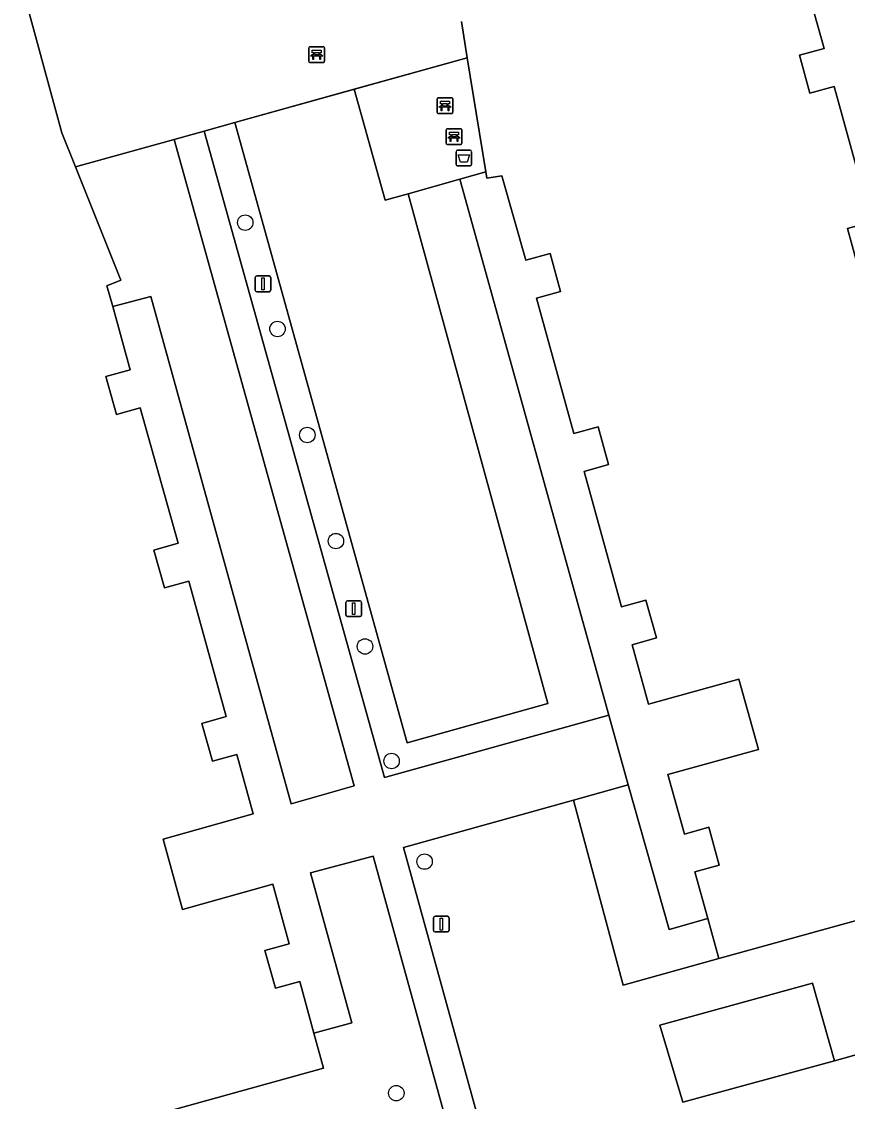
# Model space of a CAD drawing. Extents: x 159053 to 160042, y 380449 to 381423.
# Drawn here: x 159189.6 to 159241.9, y 381045.6 to 381114.1 of the extents above; entities that cross this region are included whole.
import ezdxf

# ---------------------------------------------------------------- set-up
doc = ezdxf.new("R2010")
doc.units = 0
for name, color, linetype in [('IMGEO_Afvalbak', 7, 'Continuous'), ('IMGEO_Bank', 7, 'Continuous'), ('IMGEO_Boom', 7, 'Continuous'), ('IMGEO_Groenvoorziening', 7, 'Continuous'), ('IMGEO_Haag', 7, 'Continuous'), ('IMGEO_Lichtmast', 7, 'Continuous'), ('IMGEO_Meer_plas_ven_vijver', 7, 'Continuous'), ('IMGEO_Pand', 7, 'Continuous'), ('IMGEO_Pand_overbouw', 7, 'Continuous'), ('IMGEO_Parkeervlak_open', 7, 'Continuous'), ('IMGEO_Voetpad_open', 7, 'Continuous')]:
    doc.layers.add(name, color=color, linetype=linetype)

msp = doc.modelspace()

# ---------------------------------------------------------------- linework, layer by layer
at = {"layer": 'IMGEO_Afvalbak'}
for p, q in [((159217.125, 381105.022), (159217.125, 381105.822)), ((159217.125, 381105.822), (159217.125, 381105.022)), ((159217.225, 381105.922), (159218.015, 381105.922)), ((159218.015, 381105.922), (159217.225, 381105.922)), ((159218.115, 381105.822), (159218.115, 381105.022)), ((159218.115, 381105.022), (159218.115, 381105.822)), ((159218.015, 381104.922), (159217.225, 381104.922)), ((159217.225, 381104.922), (159218.015, 381104.922))]:
    msp.add_line(p, q, dxfattribs=at)
msp.add_lwpolyline([(159217.268, 381105.636), (159217.972, 381105.636), (159217.823, 381105.166), (159217.417, 381105.166), (159217.268, 381105.636)], dxfattribs=at)
for centre, start, end in [((159217.225, 381105.822), 90, 180), ((159217.225, 381105.822), 90, 180), ((159218.015, 381105.822), 0, 90), ((159218.015, 381105.822), 360, 90), ((159217.225, 381105.022), 180, 270), ((159217.225, 381105.022), 180, 270), ((159218.015, 381105.022), 270, 0), ((159218.015, 381105.022), 270, 0)]:
    msp.add_arc(centre, 0.1, start, end, dxfattribs=at)
at = {"layer": 'IMGEO_Bank'}
for p, q in [((159207.796, 381111.551), (159207.796, 381112.392)), ((159207.796, 381112.392), (159207.796, 381111.551)), ((159207.871, 381112.476), (159208.712, 381112.476)), ((159208.712, 381112.476), (159207.871, 381112.476)), ((159208.796, 381112.401), (159208.796, 381111.56)), ((159208.796, 381111.56), (159208.796, 381112.401)), ((159208.493, 381111.874), (159208.1, 381111.874)), ((159208.105, 381111.982), (159208.105, 381112.088)), ((159208.149, 381112.088), (159208.149, 381111.982)), ((159208.437, 381112.094), (159208.155, 381112.094)), ((159208.155, 381111.976), (159208.437, 381111.976)), ((159208.443, 381111.982), (159208.443, 381112.088)), ((159208.487, 381112.088), (159208.487, 381111.982)), ((159208.721, 381111.476), (159207.88, 381111.476)), ((159207.88, 381111.476), (159208.721, 381111.476)), ((159215.924, 381108.316), (159215.924, 381109.157)), ((159215.924, 381109.157), (159215.924, 381108.316)), ((159215.999, 381109.241), (159216.84, 381109.241)), ((159216.84, 381109.241), (159215.999, 381109.241)), ((159216.924, 381109.166), (159216.924, 381108.325)), ((159216.924, 381108.325), (159216.924, 381109.166)), ((159216.849, 381108.241), (159216.008, 381108.241)), ((159216.008, 381108.241), (159216.849, 381108.241)), ((159216.621, 381108.639), (159216.228, 381108.639)), ((159216.233, 381108.747), (159216.233, 381108.853)), ((159216.277, 381108.853), (159216.277, 381108.747)), ((159216.565, 381108.859), (159216.283, 381108.859)), ((159216.283, 381108.741), (159216.565, 381108.741)), ((159216.571, 381108.747), (159216.571, 381108.853)), ((159216.615, 381108.853), (159216.615, 381108.747)), ((159216.5, 381106.356), (159216.5, 381107.197)), ((159216.5, 381107.197), (159216.5, 381106.356)), ((159216.575, 381107.281), (159217.416, 381107.281)), ((159217.416, 381107.281), (159216.575, 381107.281)), ((159216.809, 381106.787), (159216.809, 381106.893)), ((159216.853, 381106.893), (159216.853, 381106.787)), ((159217.141, 381106.899), (159216.859, 381106.899)), ((159217.147, 381106.787), (159217.147, 381106.893)), ((159217.191, 381106.893), (159217.191, 381106.787)), ((159217.5, 381107.206), (159217.5, 381106.365)), ((159217.5, 381106.365), (159217.5, 381107.206)), ((159217.425, 381106.281), (159216.584, 381106.281)), ((159216.584, 381106.281), (159217.425, 381106.281)), ((159217.197, 381106.679), (159216.804, 381106.679)), ((159216.859, 381106.781), (159217.141, 381106.781))]:
    msp.add_line(p, q, dxfattribs=at)
for points in [[(159208.043, 381111.874), (159207.901, 381111.874), (159208.013, 381111.976), (159208.099, 381111.976)], [(159208.099, 381112.094), (159208.013, 381112.094), (159208.013, 381112.255), (159208.576, 381112.255), (159208.576, 381112.094), (159208.493, 381112.094)], [(159208.093, 381111.867), (159208.093, 381111.66), (159208.05, 381111.66), (159208.05, 381111.867)], [(159208.493, 381111.976), (159208.576, 381111.976), (159208.688, 381111.874), (159208.549, 381111.874)], [(159208.543, 381111.867), (159208.543, 381111.66), (159208.499, 381111.66), (159208.499, 381111.867)], [(159216.227, 381108.859), (159216.141, 381108.859), (159216.141, 381109.02), (159216.704, 381109.02), (159216.704, 381108.859), (159216.621, 381108.859)], [(159216.171, 381108.639), (159216.029, 381108.639), (159216.141, 381108.741), (159216.227, 381108.741)], [(159216.221, 381108.632), (159216.221, 381108.425), (159216.178, 381108.425), (159216.178, 381108.632)], [(159216.621, 381108.741), (159216.704, 381108.741), (159216.816, 381108.639), (159216.677, 381108.639)], [(159216.671, 381108.632), (159216.671, 381108.425), (159216.627, 381108.425), (159216.627, 381108.632)], [(159216.803, 381106.899), (159216.717, 381106.899), (159216.717, 381107.06), (159217.28, 381107.06), (159217.28, 381106.899), (159217.197, 381106.899)], [(159216.747, 381106.679), (159216.605, 381106.679), (159216.717, 381106.781), (159216.803, 381106.781)], [(159216.797, 381106.672), (159216.797, 381106.465), (159216.754, 381106.465), (159216.754, 381106.672)], [(159217.197, 381106.781), (159217.28, 381106.781), (159217.392, 381106.679), (159217.253, 381106.679)], [(159217.247, 381106.672), (159217.247, 381106.465), (159217.203, 381106.465), (159217.203, 381106.672)]]:
    msp.add_lwpolyline(points, dxfattribs=at)
for centre, radius, start, end in [((159207.874, 381112.398), 0.0779, 92.4484, 184.28452), ((159207.874, 381112.398), 0.0779, 92.4484, 184.28452), ((159208.718, 381112.398), 0.0779, 2.4484, 94.28452), ((159208.718, 381112.398), 0.0779, 2.4484, 94.28452), ((159208.043, 381111.867), 0.00671, 2.89567, 87.10433), ((159208.1, 381111.867), 0.00671, 92.89567, 177.10433), ((159208.098, 381112.087), 0.00671, 2.89567, 87.10433), ((159208.098, 381111.983), 0.00671, 272.89567, 357.10433), ((159208.155, 381112.087), 0.00671, 92.89567, 177.10433), ((159208.155, 381111.983), 0.00671, 182.89567, 267.10433), ((159208.437, 381112.087), 0.00671, 2.89567, 87.10433), ((159208.437, 381111.983), 0.00671, 272.89567, 357.10433), ((159208.494, 381112.087), 0.00671, 92.89567, 177.10433), ((159208.494, 381111.983), 0.00671, 182.89567, 267.10433), ((159208.492, 381111.867), 0.00671, 2.89567, 87.10433), ((159208.549, 381111.867), 0.00671, 92.89567, 177.10433), ((159207.874, 381111.554), 0.0779, 182.4484, 274.28452), ((159207.874, 381111.554), 0.0779, 182.4484, 274.28452), ((159208.718, 381111.554), 0.0779, 272.4484, 4.28452), ((159208.718, 381111.554), 0.0779, 272.4484, 4.28452), ((159216.002, 381109.163), 0.0779, 92.4484, 184.28452), ((159216.002, 381109.163), 0.0779, 92.4484, 184.28452), ((159216.846, 381109.163), 0.0779, 2.4484, 94.28452), ((159216.846, 381109.163), 0.0779, 2.4484, 94.28452), ((159216.002, 381108.319), 0.0779, 182.4484, 274.28452), ((159216.002, 381108.319), 0.0779, 182.4484, 274.28452), ((159216.171, 381108.632), 0.00671, 2.89567, 87.10433), ((159216.228, 381108.632), 0.00671, 92.89567, 177.10433), ((159216.226, 381108.852), 0.00671, 2.89567, 87.10433), ((159216.226, 381108.748), 0.00671, 272.89567, 357.10433), ((159216.283, 381108.852), 0.00671, 92.89567, 177.10433), ((159216.283, 381108.748), 0.00671, 182.89567, 267.10433), ((159216.565, 381108.852), 0.00671, 2.89567, 87.10433), ((159216.565, 381108.748), 0.00671, 272.89567, 357.10433), ((159216.622, 381108.852), 0.00671, 92.89567, 177.10433), ((159216.622, 381108.748), 0.00671, 182.89567, 267.10433), ((159216.62, 381108.632), 0.00671, 2.89567, 87.10433), ((159216.677, 381108.632), 0.00671, 92.89567, 177.10433), ((159216.846, 381108.319), 0.0779, 272.4484, 4.28452), ((159216.846, 381108.319), 0.0779, 272.4484, 4.28452), ((159216.578, 381107.203), 0.0779, 92.4484, 184.28452), ((159216.578, 381107.203), 0.0779, 92.4484, 184.28452), ((159216.802, 381106.892), 0.00671, 2.89567, 87.10433), ((159216.859, 381106.892), 0.00671, 92.89567, 177.10433), ((159217.141, 381106.892), 0.00671, 2.89567, 87.10433), ((159217.198, 381106.892), 0.00671, 92.89567, 177.10433), ((159217.422, 381107.203), 0.0779, 2.4484, 94.28452), ((159217.422, 381107.203), 0.0779, 2.4484, 94.28452), ((159216.578, 381106.359), 0.0779, 182.4484, 274.28452), ((159216.578, 381106.359), 0.0779, 182.4484, 274.28452), ((159216.747, 381106.672), 0.00671, 2.89567, 87.10433), ((159216.804, 381106.672), 0.00671, 92.89567, 177.10433), ((159216.802, 381106.788), 0.00671, 272.89567, 357.10433), ((159216.859, 381106.788), 0.00671, 182.89567, 267.10433), ((159217.141, 381106.788), 0.00671, 272.89567, 357.10433), ((159217.198, 381106.788), 0.00671, 182.89567, 267.10433), ((159217.196, 381106.672), 0.00671, 2.89567, 87.10433), ((159217.253, 381106.672), 0.00671, 92.89567, 177.10433), ((159217.422, 381106.359), 0.0779, 272.4484, 4.28452), ((159217.422, 381106.359), 0.0779, 272.4484, 4.28452)]:
    msp.add_arc(centre, radius, start, end, dxfattribs=at)
at = {"layer": 'IMGEO_Boom'}
for centre in [(159203.765, 381101.329), (159205.81, 381094.587), (159207.698, 381087.868), (159209.511, 381081.144), (159211.356, 381074.465), (159213.04, 381067.203), (159215.13, 381060.827), (159213.338, 381046.151)]:
    msp.add_circle(centre, 0.489, dxfattribs=at)
at = {"layer": 'IMGEO_Groenvoorziening'}
for points in [[(159231.497, 381045.582), (159230.037, 381050.456), (159239.724, 381053.127), (159241.115, 381048.202), (159245.775, 381049.515), (159244.414, 381054.409), (159254.11, 381057.101), (159255.465, 381052.187), (159259.981, 381053.405), (159258.59, 381058.387), (159263.571, 381059.768), (159264.973, 381054.755), (159266.118, 381055.071), (159259.074, 381080.54), (159257.125, 381080.01), (159249.051, 381109.382), (159250.944, 381109.911), (159244.137, 381134.711)], [(159237.076, 381124.378), (159240.451, 381112.37), (159238.889, 381111.938), (159239.55, 381109.537), (159241.092, 381109.962), (159243.457, 381101.372), (159241.928, 381100.959), (159242.593, 381098.559)], [(159254.794, 381060.496), (159233.782, 381054.683), (159227.722, 381053.006), (159224.579, 381064.731), (159213.789, 381061.723), (159219.181, 381042.178)], [(159217.255, 381041.634), (159211.876, 381061.176), (159207.894, 381060.109), (159210.522, 381050.611), (159208.118, 381049.945), (159208.727, 381047.728), (159187.736, 381041.922)]]:
    msp.add_lwpolyline(points, dxfattribs=at)
for points in [[(159214.09, 381103.149), (159222.937, 381070.856), (159214.029, 381068.361), (159203.101, 381107.672), (159201.155, 381107.129), (159212.586, 381066.169), (159226.818, 381070.113), (159217.375, 381104.081)], [(159195.88, 381097.672), (159195, 381097.322), (159195.362, 381096.016), (159197.783, 381096.641), (159206.682, 381064.487), (159210.671, 381065.63), (159199.26, 381106.601), (159193.014, 381104.859)], [(159228.028, 381065.693), (159224.579, 381064.731), (159227.722, 381053.006), (159233.782, 381054.683), (159233.078, 381057.225), (159230.642, 381056.53)]]:
    msp.add_lwpolyline(points, close=True, dxfattribs=at)
at = {"layer": 'IMGEO_Haag'}
for points in [[(159214.09, 381103.149), (159222.937, 381070.856), (159214.029, 381068.361), (159203.101, 381107.672), (159201.155, 381107.129), (159212.586, 381066.169), (159226.818, 381070.113), (159217.375, 381104.081)], [(159224.579, 381064.731), (159227.722, 381053.006), (159233.782, 381054.683), (159233.078, 381057.225), (159230.642, 381056.53), (159228.028, 381065.693)]]:
    msp.add_lwpolyline(points, close=True, dxfattribs=at)
at = {"layer": 'IMGEO_Lichtmast'}
for p, q in [((159204.39, 381097.05), (159204.39, 381097.85)), ((159204.39, 381097.85), (159204.39, 381097.05)), ((159204.49, 381097.95), (159205.28, 381097.95)), ((159205.28, 381097.95), (159204.49, 381097.95)), ((159205.38, 381097.85), (159205.38, 381097.05)), ((159205.38, 381097.05), (159205.38, 381097.85)), ((159205.28, 381096.95), (159204.49, 381096.95)), ((159204.49, 381096.95), (159205.28, 381096.95)), ((159210.148, 381076.455), (159210.148, 381077.255)), ((159210.148, 381077.255), (159210.148, 381076.455)), ((159210.248, 381077.355), (159211.038, 381077.355)), ((159211.038, 381077.355), (159210.248, 381077.355)), ((159211.138, 381077.255), (159211.138, 381076.455)), ((159211.138, 381076.455), (159211.138, 381077.255)), ((159211.038, 381076.355), (159210.248, 381076.355)), ((159210.248, 381076.355), (159211.038, 381076.355)), ((159215.694, 381056.467), (159215.694, 381057.267)), ((159215.694, 381057.267), (159215.694, 381056.467)), ((159215.794, 381057.367), (159216.584, 381057.367)), ((159216.584, 381057.367), (159215.794, 381057.367)), ((159216.684, 381057.267), (159216.684, 381056.467)), ((159216.684, 381056.467), (159216.684, 381057.267)), ((159216.584, 381056.367), (159215.794, 381056.367)), ((159215.794, 381056.367), (159216.584, 381056.367))]:
    msp.add_line(p, q, dxfattribs=at)
for points in [[(159204.81, 381097.825), (159204.96, 381097.825), (159204.96, 381097.075), (159204.81, 381097.075), (159204.81, 381097.825)], [(159210.568, 381077.23), (159210.718, 381077.23), (159210.718, 381076.48), (159210.568, 381076.48), (159210.568, 381077.23)], [(159216.114, 381057.242), (159216.264, 381057.242), (159216.264, 381056.492), (159216.114, 381056.492), (159216.114, 381057.242)]]:
    msp.add_lwpolyline(points, dxfattribs=at)
for centre, start, end in [((159204.49, 381097.85), 90, 180), ((159204.49, 381097.85), 90, 180), ((159205.28, 381097.85), 0, 90), ((159205.28, 381097.85), 360, 90), ((159204.49, 381097.05), 180, 270), ((159204.49, 381097.05), 180, 270), ((159205.28, 381097.05), 270, 0), ((159205.28, 381097.05), 270, 0), ((159210.248, 381077.255), 90, 180), ((159210.248, 381077.255), 90, 180), ((159211.038, 381077.255), 0, 90), ((159211.038, 381077.255), 360, 90), ((159210.248, 381076.455), 180, 270), ((159210.248, 381076.455), 180, 270), ((159211.038, 381076.455), 270, 0), ((159211.038, 381076.455), 270, 0), ((159215.794, 381057.267), 90, 180), ((159215.794, 381057.267), 90, 180), ((159216.584, 381057.267), 0, 90), ((159216.584, 381057.267), 360, 90), ((159215.794, 381056.467), 180, 270), ((159215.794, 381056.467), 180, 270), ((159216.584, 381056.467), 270, 0), ((159216.584, 381056.467), 270, 0)]:
    msp.add_arc(centre, 0.1, start, end, dxfattribs=at)
at = {"layer": 'IMGEO_Meer_plas_ven_vijver'}
msp.add_lwpolyline([(159214.09, 381103.149), (159212.626, 381102.746), (159210.667, 381109.782), (159203.101, 381107.672), (159214.029, 381068.361), (159222.937, 381070.856)], close=True, dxfattribs=at)
at = {"layer": 'IMGEO_Pand'}
for points in [[(159242.593, 381098.559), (159241.928, 381100.959), (159243.457, 381101.372), (159241.092, 381109.962), (159239.55, 381109.537), (159238.889, 381111.938), (159240.451, 381112.37), (159237.076, 381124.378)], [(159187.736, 381041.922), (159208.727, 381047.728), (159208.118, 381049.945), (159207.217, 381053.224), (159205.675, 381052.798), (159205.014, 381055.198), (159206.556, 381055.625), (159205.518, 381059.394), (159199.797, 381057.796), (159198.573, 381062.24), (159204.267, 381063.859), (159203.226, 381067.617), (159201.684, 381067.19), (159201.02, 381069.589), (159202.562, 381070.016), (159200.184, 381078.603), (159198.642, 381078.176), (159197.977, 381080.576), (159199.519, 381081.003), (159197.107, 381089.58), (159195.6, 381089.163), (159194.932, 381091.572), (159196.474, 381091.999), (159195.362, 381096.016), (159195, 381097.322), (159195.88, 381097.672), (159193.014, 381104.859), (159192.15, 381107.026), (159189.526, 381116.649)], [(159217.466, 381114.086), (159217.839, 381111.782), (159219.014, 381104.541), (159219.078, 381104.146), (159220.036, 381104.301), (159221.539, 381098.949), (159223.081, 381099.375), (159223.748, 381096.966), (159222.216, 381096.542), (159224.589, 381087.964), (159226.124, 381088.389), (159226.788, 381085.989), (159225.246, 381085.562), (159227.621, 381076.977), (159229.163, 381077.404), (159229.827, 381075.004), (159228.285, 381074.578), (159229.33, 381070.799), (159235.058, 381072.384), (159236.288, 381067.941), (159230.553, 381066.355), (159231.598, 381062.577), (159233.14, 381063.003), (159233.804, 381060.603), (159232.262, 381060.177), (159233.078, 381057.225), (159233.782, 381054.683), (159254.794, 381060.496)]]:
    msp.add_lwpolyline(points, dxfattribs=at)
at = {"layer": 'IMGEO_Pand_overbouw'}
msp.add_lwpolyline([(159189.526, 381116.649), (159192.15, 381107.026), (159193.014, 381104.859), (159217.839, 381111.782), (159217.466, 381114.086)], dxfattribs=at)
at = {"layer": 'IMGEO_Parkeervlak_open'}
msp.add_lwpolyline([(159231.497, 381045.582), (159241.115, 381048.202), (159239.724, 381053.127), (159230.037, 381050.456)], close=True, dxfattribs=at)
at = {"layer": 'IMGEO_Voetpad_open'}
for points in [[(159189.526, 381116.649), (159192.15, 381107.026), (159193.014, 381104.859), (159199.26, 381106.601), (159201.155, 381107.129), (159203.101, 381107.672), (159210.667, 381109.782), (159217.839, 381111.782), (159217.466, 381114.086)], [(159219.181, 381042.178), (159213.789, 381061.723), (159224.579, 381064.731), (159228.028, 381065.693), (159226.818, 381070.113), (159212.586, 381066.169), (159201.155, 381107.129), (159199.26, 381106.601), (159210.671, 381065.63), (159206.682, 381064.487), (159197.783, 381096.641), (159195.362, 381096.016), (159196.474, 381091.999), (159194.932, 381091.572), (159195.6, 381089.163), (159197.107, 381089.58), (159199.519, 381081.003), (159197.977, 381080.576), (159198.642, 381078.176), (159200.184, 381078.603), (159202.562, 381070.016), (159201.02, 381069.589), (159201.684, 381067.19), (159203.226, 381067.617), (159204.267, 381063.859), (159198.573, 381062.24), (159199.797, 381057.796), (159205.518, 381059.394), (159206.556, 381055.625), (159205.014, 381055.198), (159205.675, 381052.798), (159207.217, 381053.224), (159208.118, 381049.945), (159210.522, 381050.611), (159207.894, 381060.109), (159211.876, 381061.176), (159217.255, 381041.634)], [(159271.779, 381056.63), (159268.053, 381055.604), (159266.118, 381055.071), (159264.973, 381054.755), (159259.981, 381053.405), (159255.465, 381052.187), (159245.775, 381049.515), (159241.115, 381048.202), (159231.497, 381045.582)]]:
    msp.add_lwpolyline(points, dxfattribs=at)
for points in [[(159217.375, 381104.081), (159219.014, 381104.541), (159217.839, 381111.782), (159210.667, 381109.782), (159212.626, 381102.746), (159214.09, 381103.149)], [(159217.375, 381104.081), (159226.818, 381070.113), (159228.028, 381065.693), (159230.642, 381056.53), (159233.078, 381057.225), (159232.262, 381060.177), (159233.804, 381060.603), (159233.14, 381063.003), (159231.598, 381062.577), (159230.553, 381066.355), (159236.288, 381067.941), (159235.058, 381072.384), (159229.33, 381070.799), (159228.285, 381074.578), (159229.827, 381075.004), (159229.163, 381077.404), (159227.621, 381076.977), (159225.246, 381085.562), (159226.788, 381085.989), (159226.124, 381088.389), (159224.589, 381087.964), (159222.216, 381096.542), (159223.748, 381096.966), (159223.081, 381099.375), (159221.539, 381098.949), (159220.036, 381104.301), (159219.078, 381104.146), (159219.014, 381104.541)]]:
    msp.add_lwpolyline(points, close=True, dxfattribs=at)

doc.saveas('drawing.dxf')
